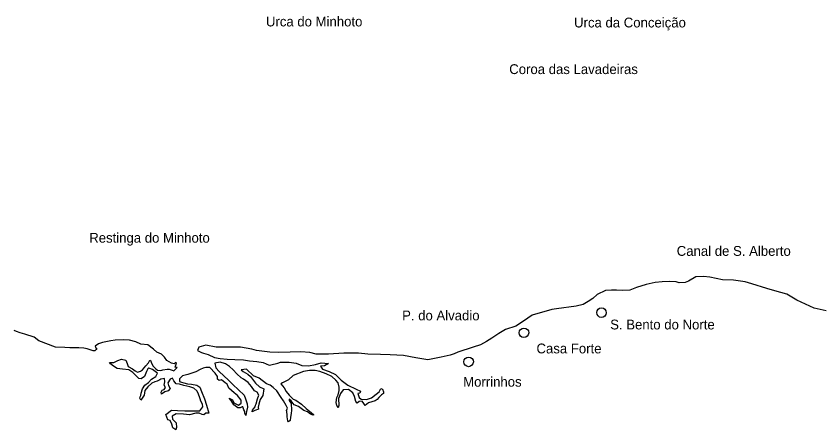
# Model space of a CAD drawing. Extents: x 662444 to 1640468, y 7452018 to 9606170.
# Drawn here: x 1456144 to 1512526, y 9425153 to 9454184 of the extents above; entities that cross this region are included whole.
import ezdxf

# ---------------------------------------------------------------- set-up
doc = ezdxf.new("R2010")
doc.units = 0
for name, color, linetype in [('Level 1', 7, 'Continuous'), ('Level 2', 7, 'Continuous'), ('Level 3', 7, 'Continuous')]:
    doc.layers.add(name, color=color, linetype=linetype)

msp = doc.modelspace()

# ---------------------------------------------------------------- linework, layer by layer
at = {"layer": 'Level 1'}
for points in [[(1512889, 9433503), (1512046, 9433703), (1510850, 9434258), (1510141, 9434667), (1509291, 9434900), (1508741, 9435079), (1507681, 9435396), (1507228, 9435534), (1506393, 9435668), (1505638, 9435680), (1504755, 9435865), (1504308, 9435905), (1503772, 9435898), (1503240, 9435589), (1503012, 9435503), (1502605, 9435477), (1502395, 9435537), (1501916, 9435561), (1501404, 9435553), (1500924, 9435496), (1500280, 9435360), (1499596, 9435135), (1499147, 9434956), (1498635, 9434939), (1498196, 9434947), (1497855, 9434952), (1497441, 9434943), (1496853, 9434651), (1496540, 9434372), (1496213, 9434166)], [(1496213, 9434166), (1495861, 9433961), (1495388, 9433823), (1494006, 9433657), (1493664, 9433598), (1492303, 9433205), (1491697, 9432793), (1491164, 9432428), (1490438, 9432196), (1489956, 9431912), (1489473, 9431595), (1489096, 9431365), (1488671, 9431128), (1488158, 9430950), (1487098, 9430618), (1486844, 9430484), (1486559, 9430399), (1485915, 9430247), (1484979, 9430060), (1484154, 9430210), (1483279, 9430370), (1482346, 9430417), (1481681, 9430452), (1480788, 9430466), (1480123, 9430533), (1479101, 9430533), (1478037, 9430476), (1477176, 9430458), (1476715, 9430595), (1476098, 9430620), (1475335, 9430608), (1474556, 9430588), (1473914, 9430598), (1472975, 9430726), (1472660, 9430813), (1471866, 9430954), (1471128, 9430966), (1470689, 9430957), (1470153, 9430964), (1469433, 9431097), (1468953, 9430967), (1468852, 9430726), (1469126, 9430591), (1469281, 9430549), (1469588, 9430446), (1470047, 9430237), (1470436, 9430173), (1470922, 9430125), (1471458, 9430093), (1472074, 9430059), (1472503, 9430004), (1473014, 9429963), (1473443, 9429875), (1473871, 9429707), (1473985, 9429729), (1474481, 9429827), (1474661, 9429905), (1475270, 9429896), (1475763, 9429831), (1476159, 9429662), (1476622, 9429656), (1477111, 9429753), (1477517, 9429860), (1478037, 9429803), (1477742, 9429646), (1477465, 9429617), (1477609, 9429413), (1478069, 9429243), (1478530, 9429033), (1478915, 9428654), (1479389, 9428281), (1479969, 9428012), (1480260, 9427878), (1480226, 9427740), (1480088, 9427719), (1480173, 9427425), (1480326, 9427309), (1480683, 9427287), (1481033, 9427396), (1481361, 9427657), (1481582, 9427824), (1481691, 9428067), (1481820, 9428016), (1481883, 9427820), (1481881, 9427698), (1481742, 9427603), (1481545, 9427420), (1481445, 9427284), (1481291, 9427196), (1480834, 9427042), (1480588, 9426875), (1480516, 9427013), (1480390, 9427171), (1480186, 9427141), (1480046, 9427021), (1479934, 9427154), (1479841, 9427487), (1479731, 9427748), (1479442, 9427996), (1479068, 9427954), (1478861, 9427705)], [(1456767, 9431861), (1456582, 9431908), (1456418, 9431963), (1456181, 9432065), (1456015, 9432120)], [(1466531, 9428750), (1466295, 9428722), (1466214, 9428666), (1466017, 9428579), (1465871, 9428518), (1465659, 9428423), (1465372, 9428168), (1465174, 9427920), (1465113, 9427588), (1464873, 9427235), (1464810, 9427390), (1464844, 9427479), (1464877, 9427567), (1464912, 9427738), (1464989, 9428044), (1465170, 9428301), (1465408, 9428484), (1465630, 9428715), (1465941, 9428897), (1466041, 9429131), (1465984, 9429188), (1465711, 9429403), (1465444, 9429488), (1465371, 9429449), (1465272, 9429240), (1465129, 9428910), (1464916, 9428743), (1464731, 9428770), (1464602, 9428894), (1464329, 9429190), (1464031, 9429364), (1463602, 9429412), (1463222, 9429450), (1462979, 9429617), (1462755, 9429782), (1462682, 9429880), (1462837, 9429894), (1463000, 9429892), (1463269, 9430026), (1463530, 9430110), (1463829, 9430041), (1463915, 9429821), (1463986, 9429593), (1464292, 9429434), (1464493, 9429309), (1464646, 9429210), (1464866, 9429263), (1464989, 9429366), (1465244, 9429647), (1465409, 9429855), (1465508, 9430056), (1465572, 9429990), (1465612, 9429884), (1465755, 9429630), (1465923, 9429449), (1466059, 9429334), (1466294, 9429314), (1466425, 9429377), (1466726, 9429421), (1466872, 9429426), (1467066, 9429350), (1467187, 9429299), (1467426, 9429540), (1467385, 9429540), (1467368, 9429524), (1467288, 9429549), (1467338, 9429703), (1467372, 9429840), (1467300, 9429874), (1467209, 9429778), (1467039, 9429846), (1466709, 9430012), (1466534, 9430266), (1466326, 9430456), (1466010, 9430608), (1465770, 9430814), (1465376, 9431120), (1464890, 9431168), (1464543, 9431328), (1464082, 9431448), (1463684, 9431479), (1463091, 9431439), (1462791, 9431395), (1462197, 9431275), (1461920, 9431182), (1461691, 9431039), (1461730, 9430901), (1461794, 9430867), (1461753, 9430787), (1461654, 9430707), (1461541, 9430693), (1461121, 9430837), (1460894, 9430890), (1460529, 9430903), (1460124, 9430909), (1459897, 9430913), (1459556, 9430934), (1458915, 9430961), (1457736, 9431392), (1457415, 9431656), (1456767, 9431861)], [(1478861, 9427705), (1478727, 9427350), (1478753, 9426863), (1478711, 9426710), (1478608, 9426874), (1478578, 9427069), (1478623, 9427417), (1478706, 9427619), (1478767, 9427918), (1478770, 9428145), (1478717, 9428446), (1478533, 9428644), (1478260, 9428892), (1477864, 9429084), (1477429, 9429261), (1477097, 9429324), (1476691, 9429329), (1476276, 9429247), (1475558, 9428982), (1475229, 9428655), (1474797, 9428450), (1474682, 9428379), (1474914, 9428116), (1475066, 9427854), (1475281, 9427591), (1475554, 9427319), (1475739, 9427235), (1476141, 9426961), (1476470, 9426655), (1476807, 9426375), (1477000, 9426210), (1476944, 9426178), (1476757, 9426262), (1476556, 9426412), (1476290, 9426520), (1475928, 9426803), (1475629, 9426921), (1475422, 9427191), (1475269, 9427315), (1475277, 9427218), (1475412, 9427013), (1475447, 9426534), (1475411, 9426316), (1475375, 9426056), (1475348, 9425822), (1475232, 9425711), (1475177, 9425792), (1475140, 9426069), (1475141, 9426191), (1475120, 9426441), (1475089, 9426516), (1475148, 9426669), (1475053, 9426865), (1474878, 9427200), (1474719, 9427430), (1474408, 9427898), (1474143, 9428136), (1473934, 9428294), (1473675, 9428387), (1473161, 9428777), (1472782, 9428944), (1472285, 9429415), (1471919, 9429372), (1472055, 9429248), (1472370, 9429065), (1472571, 9428891), (1472906, 9428439), (1473195, 9428168), (1473501, 9428033), (1473430, 9427564), (1473232, 9427283), (1473154, 9426960), (1473103, 9426750), (1473118, 9426603), (1472874, 9426509), (1472685, 9426424), (1472711, 9426528), (1472769, 9426625), (1472893, 9426768), (1472927, 9426882), (1472952, 9426987), (1473046, 9427327), (1473146, 9427593), (1473027, 9427797), (1472850, 9427905), (1472627, 9428209), (1472403, 9428472), (1472073, 9428712), (1471912, 9428804), (1471599, 9429093), (1471359, 9429364), (1471095, 9429596), (1470820, 9429787), (1470441, 9429914), (1470075, 9429830), (1470143, 9429497), (1470367, 9429242), (1471033, 9428639), (1471330, 9428335), (1472124, 9427592), (1472226, 9427331)], [(1472226, 9427331), (1472327, 9426973), (1472349, 9426745), (1472296, 9426446), (1472227, 9426155), (1472172, 9426334), (1472166, 9426447), (1472095, 9426562), (1472033, 9426783), (1471992, 9426767), (1471837, 9426705), (1471674, 9426707), (1471409, 9426922), (1471202, 9427218), (1471082, 9427374), (1471300, 9427272), (1471395, 9427060), (1471726, 9426901), (1471906, 9427020), (1471909, 9427231), (1471644, 9427560), (1471420, 9427765), (1471050, 9428080), (1470924, 9428366), (1470796, 9428465), (1470522, 9428655), (1470360, 9428625), (1470255, 9428708), (1470249, 9428895), (1470098, 9429124), (1469722, 9429536), (1469446, 9429525), (1469250, 9429478), (1469030, 9429393), (1468745, 9429227), (1468166, 9429049), (1467808, 9428941), (1467586, 9428742), (1467584, 9428556), (1467737, 9428497), (1467898, 9428445), (1468141, 9428385), (1468433, 9428355), (1468798, 9428285), (1469007, 9428144), (1469141, 9427858), (1469346, 9427336), (1469494, 9426896), (1469641, 9426325), (1469519, 9426327), (1469430, 9426321), (1469291, 9426217), (1469169, 9426236), (1468975, 9426328), (1468724, 9426331), (1468284, 9426217), (1467863, 9426256), (1467352, 9426280), (1467083, 9426113), (1467096, 9425919), (1467352, 9425656), (1467373, 9425331), (1467330, 9425153), (1467129, 9425302), (1467043, 9425563), (1466933, 9425825), (1466779, 9425851), (1466708, 9426047), (1466637, 9426226), (1467030, 9426528), (1467445, 9426513), (1467964, 9426497), (1468466, 9426489), (1469018, 9426497), (1469232, 9426762), (1469195, 9426957), (1469092, 9427177), (1469029, 9427325), (1468904, 9427731), (1468800, 9427904), (1468600, 9428086), (1468310, 9428187), (1467888, 9428259), (1467589, 9428361), (1467354, 9428389), (1467186, 9428594), (1467099, 9428790), (1466937, 9428711), (1466780, 9428463), (1466809, 9428275), (1466928, 9428055), (1466804, 9427902), (1466552, 9427825), (1466322, 9427650), (1466316, 9427805), (1466383, 9427941), (1466522, 9427988), (1466620, 9428140), (1466517, 9428288), (1466553, 9428531), (1466531, 9428750)]]:
    msp.add_lwpolyline(points, dxfattribs=at)
at = {"layer": 'Level 2'}
for centre, major_axis in [((1497153, 9433381), (335, -3)), ((1491719, 9431965), (337, -3)), ((1487844, 9429925), (336, -3))]:
    msp.add_ellipse(centre, major_axis=major_axis, ratio=0.999998, dxfattribs=at)

# ---------------------------------------------------------------- texts
at = {"layer": 'Level 3'}
for s, height, p in [('Urca do Minhoto', 688.64, (1473647, 9453459)), ('Urca da Conceição', 689.01, (1495232, 9453387)), ('Coroa das Lavadeiras', 688.92, (1490691, 9450116)), ('Restinga do Minhoto', 688.31, (1461269, 9438288)), ('Canal de S. Alberto', 688.98, (1502426, 9437364)), ('P. do Alvadio', 688.58, (1483188, 9432838)), ('S. Bento do Norte', 688.85, (1497763, 9432202)), ('Casa Forte', 688.7, (1492601, 9430522)), ('Morrinhos', 688.6, (1487464, 9428186))]:
    msp.add_text(s, height=height, dxfattribs=at).set_placement(p)

doc.saveas('drawing.dxf')
